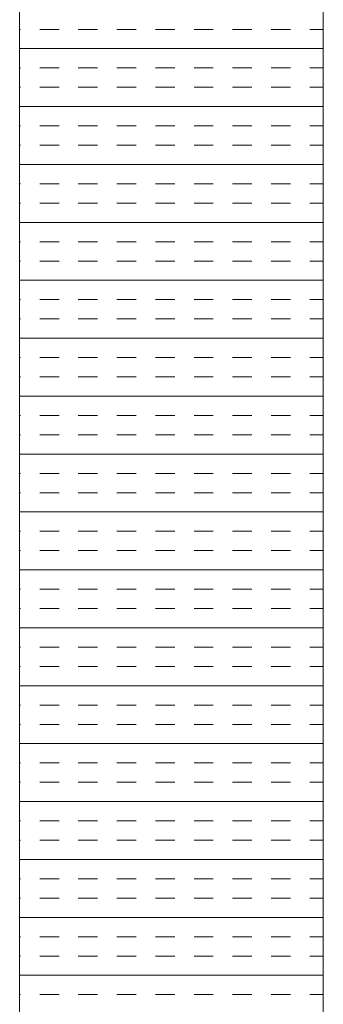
# Model space of a CAD drawing. Extents: x 3940905 to 4145695, y 925352 to 1109797.
# Tile 402 of 656: x 3986447 to 3986497, y 1100817 to 1100979. Entities that reach past the tile are written whole.
import ezdxf

# ---------------------------------------------------------------- set-up
doc = ezdxf.new("R2010")
doc.units = 0
doc.header["$LTSCALE"] = 750
doc.header["$MEASUREMENT"] = 0
doc.layers.add('CKD Equipments', color=252, linetype='CONTINUOUS', lineweight=0)

msp = doc.modelspace()

# ---------------------------------------------------------------- linework, layer by layer
at = {"layer": 'CKD Equipments'}
for p, q in [((3986446.8, 1101353.98), (3986446.8, 1100653.98)), ((3986496.8, 1101303.98), (3986496.8, 1100703.98))]:
    msp.add_line(p, q, dxfattribs=at)
at = {"layer": 'CKD Equipments', "color": 4, "linetype": 'Continuous'}
for p, q in [((3986446.94, 1100977.67), (3986446.8, 1100977.67)), ((3986453.29, 1100977.67), (3986450.11, 1100977.67)), ((3986459.64, 1100977.67), (3986456.46, 1100977.67)), ((3986465.99, 1100977.67), (3986462.81, 1100977.67)), ((3986472.34, 1100977.67), (3986469.16, 1100977.67)), ((3986478.69, 1100977.67), (3986475.51, 1100977.67)), ((3986485.04, 1100977.67), (3986481.86, 1100977.67)), ((3986491.39, 1100977.67), (3986488.21, 1100977.67)), ((3986496.8, 1100977.67), (3986494.56, 1100977.67)), ((3986496.8, 1100974.5), (3986446.8, 1100974.5)), ((3986446.94, 1100971.32), (3986446.8, 1100971.32)), ((3986453.29, 1100971.32), (3986450.11, 1100971.32)), ((3986459.64, 1100971.32), (3986456.46, 1100971.32)), ((3986465.99, 1100971.32), (3986462.81, 1100971.32)), ((3986472.34, 1100971.32), (3986469.16, 1100971.32)), ((3986478.69, 1100971.32), (3986475.51, 1100971.32)), ((3986485.04, 1100971.32), (3986481.86, 1100971.32)), ((3986491.39, 1100971.32), (3986488.21, 1100971.32)), ((3986496.8, 1100971.32), (3986494.56, 1100971.32)), ((3986446.94, 1100968.15), (3986446.8, 1100968.15)), ((3986453.29, 1100968.15), (3986450.11, 1100968.15)), ((3986459.64, 1100968.15), (3986456.46, 1100968.15)), ((3986465.99, 1100968.15), (3986462.81, 1100968.15)), ((3986472.34, 1100968.15), (3986469.16, 1100968.15)), ((3986478.69, 1100968.15), (3986475.51, 1100968.15)), ((3986485.04, 1100968.15), (3986481.86, 1100968.15)), ((3986491.39, 1100968.15), (3986488.21, 1100968.15)), ((3986496.8, 1100968.15), (3986494.56, 1100968.15)), ((3986496.8, 1100964.97), (3986446.8, 1100964.97)), ((3986446.94, 1100961.8), (3986446.8, 1100961.8)), ((3986453.29, 1100961.8), (3986450.11, 1100961.8)), ((3986459.64, 1100961.8), (3986456.46, 1100961.8)), ((3986465.99, 1100961.8), (3986462.81, 1100961.8)), ((3986472.34, 1100961.8), (3986469.16, 1100961.8)), ((3986478.69, 1100961.8), (3986475.51, 1100961.8)), ((3986485.04, 1100961.8), (3986481.86, 1100961.8)), ((3986491.39, 1100961.8), (3986488.21, 1100961.8)), ((3986496.8, 1100961.8), (3986494.56, 1100961.8)), ((3986446.94, 1100958.62), (3986446.8, 1100958.62)), ((3986453.29, 1100958.62), (3986450.11, 1100958.62)), ((3986459.64, 1100958.62), (3986456.46, 1100958.62)), ((3986465.99, 1100958.62), (3986462.81, 1100958.62)), ((3986472.34, 1100958.62), (3986469.16, 1100958.62)), ((3986478.69, 1100958.62), (3986475.51, 1100958.62)), ((3986485.04, 1100958.62), (3986481.86, 1100958.62)), ((3986491.39, 1100958.62), (3986488.21, 1100958.62)), ((3986496.8, 1100958.62), (3986494.56, 1100958.62)), ((3986496.8, 1100955.45), (3986446.8, 1100955.45)), ((3986446.94, 1100952.27), (3986446.8, 1100952.27)), ((3986453.29, 1100952.27), (3986450.11, 1100952.27)), ((3986459.64, 1100952.27), (3986456.46, 1100952.27)), ((3986465.99, 1100952.27), (3986462.81, 1100952.27)), ((3986472.34, 1100952.27), (3986469.16, 1100952.27)), ((3986478.69, 1100952.27), (3986475.51, 1100952.27)), ((3986485.04, 1100952.27), (3986481.86, 1100952.27)), ((3986491.39, 1100952.27), (3986488.21, 1100952.27)), ((3986496.8, 1100952.27), (3986494.56, 1100952.27)), ((3986446.94, 1100949.1), (3986446.8, 1100949.1)), ((3986453.29, 1100949.1), (3986450.11, 1100949.1)), ((3986459.64, 1100949.1), (3986456.46, 1100949.1)), ((3986465.99, 1100949.1), (3986462.81, 1100949.1)), ((3986472.34, 1100949.1), (3986469.16, 1100949.1)), ((3986478.69, 1100949.1), (3986475.51, 1100949.1)), ((3986485.04, 1100949.1), (3986481.86, 1100949.1)), ((3986491.39, 1100949.1), (3986488.21, 1100949.1)), ((3986496.8, 1100949.1), (3986494.56, 1100949.1)), ((3986496.8, 1100945.92), (3986446.8, 1100945.92)), ((3986446.94, 1100942.75), (3986446.8, 1100942.75)), ((3986453.29, 1100942.75), (3986450.11, 1100942.75)), ((3986459.64, 1100942.75), (3986456.46, 1100942.75)), ((3986465.99, 1100942.75), (3986462.81, 1100942.75)), ((3986472.34, 1100942.75), (3986469.16, 1100942.75)), ((3986478.69, 1100942.75), (3986475.51, 1100942.75)), ((3986485.04, 1100942.75), (3986481.86, 1100942.75)), ((3986491.39, 1100942.75), (3986488.21, 1100942.75)), ((3986496.8, 1100942.75), (3986494.56, 1100942.75)), ((3986446.94, 1100939.57), (3986446.8, 1100939.57)), ((3986453.29, 1100939.57), (3986450.11, 1100939.57)), ((3986459.64, 1100939.57), (3986456.46, 1100939.57)), ((3986465.99, 1100939.57), (3986462.81, 1100939.57)), ((3986472.34, 1100939.57), (3986469.16, 1100939.57)), ((3986478.69, 1100939.57), (3986475.51, 1100939.57)), ((3986485.04, 1100939.57), (3986481.86, 1100939.57)), ((3986491.39, 1100939.57), (3986488.21, 1100939.57)), ((3986496.8, 1100939.57), (3986494.56, 1100939.57)), ((3986496.8, 1100936.4), (3986446.8, 1100936.4)), ((3986446.94, 1100933.22), (3986446.8, 1100933.22)), ((3986453.29, 1100933.22), (3986450.11, 1100933.22)), ((3986459.64, 1100933.22), (3986456.46, 1100933.22)), ((3986465.99, 1100933.22), (3986462.81, 1100933.22)), ((3986472.34, 1100933.22), (3986469.16, 1100933.22)), ((3986478.69, 1100933.22), (3986475.51, 1100933.22)), ((3986485.04, 1100933.22), (3986481.86, 1100933.22)), ((3986491.39, 1100933.22), (3986488.21, 1100933.22)), ((3986496.8, 1100933.22), (3986494.56, 1100933.22)), ((3986446.94, 1100930.05), (3986446.8, 1100930.05)), ((3986453.29, 1100930.05), (3986450.11, 1100930.05)), ((3986459.64, 1100930.05), (3986456.46, 1100930.05)), ((3986465.99, 1100930.05), (3986462.81, 1100930.05)), ((3986472.34, 1100930.05), (3986469.16, 1100930.05)), ((3986478.69, 1100930.05), (3986475.51, 1100930.05)), ((3986485.04, 1100930.05), (3986481.86, 1100930.05)), ((3986491.39, 1100930.05), (3986488.21, 1100930.05)), ((3986496.8, 1100930.05), (3986494.56, 1100930.05)), ((3986496.8, 1100926.87), (3986446.8, 1100926.87)), ((3986446.94, 1100923.7), (3986446.8, 1100923.7)), ((3986453.29, 1100923.7), (3986450.11, 1100923.7)), ((3986459.64, 1100923.7), (3986456.46, 1100923.7)), ((3986465.99, 1100923.7), (3986462.81, 1100923.7)), ((3986472.34, 1100923.7), (3986469.16, 1100923.7)), ((3986478.69, 1100923.7), (3986475.51, 1100923.7)), ((3986485.04, 1100923.7), (3986481.86, 1100923.7)), ((3986491.39, 1100923.7), (3986488.21, 1100923.7)), ((3986496.8, 1100923.7), (3986494.56, 1100923.7)), ((3986446.94, 1100920.52), (3986446.8, 1100920.52)), ((3986453.29, 1100920.52), (3986450.11, 1100920.52)), ((3986459.64, 1100920.52), (3986456.46, 1100920.52)), ((3986465.99, 1100920.52), (3986462.81, 1100920.52)), ((3986472.34, 1100920.52), (3986469.16, 1100920.52)), ((3986478.69, 1100920.52), (3986475.51, 1100920.52)), ((3986485.04, 1100920.52), (3986481.86, 1100920.52)), ((3986491.39, 1100920.52), (3986488.21, 1100920.52)), ((3986496.8, 1100920.52), (3986494.56, 1100920.52)), ((3986496.8, 1100917.35), (3986446.8, 1100917.35)), ((3986446.94, 1100914.17), (3986446.8, 1100914.17)), ((3986453.29, 1100914.17), (3986450.11, 1100914.17)), ((3986459.64, 1100914.17), (3986456.46, 1100914.17)), ((3986465.99, 1100914.17), (3986462.81, 1100914.17)), ((3986472.34, 1100914.17), (3986469.16, 1100914.17)), ((3986478.69, 1100914.17), (3986475.51, 1100914.17)), ((3986485.04, 1100914.17), (3986481.86, 1100914.17)), ((3986491.39, 1100914.17), (3986488.21, 1100914.17)), ((3986496.8, 1100914.17), (3986494.56, 1100914.17)), ((3986446.94, 1100911), (3986446.8, 1100911)), ((3986453.29, 1100911), (3986450.11, 1100911)), ((3986459.64, 1100911), (3986456.46, 1100911)), ((3986465.99, 1100911), (3986462.81, 1100911)), ((3986472.34, 1100911), (3986469.16, 1100911)), ((3986478.69, 1100911), (3986475.51, 1100911)), ((3986485.04, 1100911), (3986481.86, 1100911)), ((3986491.39, 1100911), (3986488.21, 1100911)), ((3986496.8, 1100911), (3986494.56, 1100911)), ((3986496.8, 1100907.82), (3986446.8, 1100907.82)), ((3986446.94, 1100904.65), (3986446.8, 1100904.65)), ((3986453.29, 1100904.65), (3986450.11, 1100904.65)), ((3986459.64, 1100904.65), (3986456.46, 1100904.65)), ((3986465.99, 1100904.65), (3986462.81, 1100904.65)), ((3986472.34, 1100904.65), (3986469.16, 1100904.65)), ((3986478.69, 1100904.65), (3986475.51, 1100904.65)), ((3986485.04, 1100904.65), (3986481.86, 1100904.65)), ((3986491.39, 1100904.65), (3986488.21, 1100904.65)), ((3986496.8, 1100904.65), (3986494.56, 1100904.65)), ((3986446.94, 1100901.47), (3986446.8, 1100901.47)), ((3986453.29, 1100901.47), (3986450.11, 1100901.47)), ((3986459.64, 1100901.47), (3986456.46, 1100901.47)), ((3986465.99, 1100901.47), (3986462.81, 1100901.47)), ((3986472.34, 1100901.47), (3986469.16, 1100901.47)), ((3986478.69, 1100901.47), (3986475.51, 1100901.47)), ((3986485.04, 1100901.47), (3986481.86, 1100901.47)), ((3986491.39, 1100901.47), (3986488.21, 1100901.47)), ((3986496.8, 1100901.47), (3986494.56, 1100901.47)), ((3986496.8, 1100898.3), (3986446.8, 1100898.3)), ((3986446.94, 1100895.12), (3986446.8, 1100895.12)), ((3986453.29, 1100895.12), (3986450.11, 1100895.12)), ((3986459.64, 1100895.12), (3986456.46, 1100895.12)), ((3986465.99, 1100895.12), (3986462.81, 1100895.12)), ((3986472.34, 1100895.12), (3986469.16, 1100895.12)), ((3986478.69, 1100895.12), (3986475.51, 1100895.12)), ((3986485.04, 1100895.12), (3986481.86, 1100895.12)), ((3986491.39, 1100895.12), (3986488.21, 1100895.12)), ((3986496.8, 1100895.12), (3986494.56, 1100895.12)), ((3986446.94, 1100891.95), (3986446.8, 1100891.95)), ((3986453.29, 1100891.95), (3986450.11, 1100891.95)), ((3986459.64, 1100891.95), (3986456.46, 1100891.95)), ((3986465.99, 1100891.95), (3986462.81, 1100891.95)), ((3986472.34, 1100891.95), (3986469.16, 1100891.95)), ((3986478.69, 1100891.95), (3986475.51, 1100891.95)), ((3986485.04, 1100891.95), (3986481.86, 1100891.95)), ((3986491.39, 1100891.95), (3986488.21, 1100891.95)), ((3986496.8, 1100891.95), (3986494.56, 1100891.95)), ((3986496.8, 1100888.77), (3986446.8, 1100888.77)), ((3986446.94, 1100885.6), (3986446.8, 1100885.6)), ((3986453.29, 1100885.6), (3986450.11, 1100885.6)), ((3986459.64, 1100885.6), (3986456.46, 1100885.6)), ((3986465.99, 1100885.6), (3986462.81, 1100885.6)), ((3986472.34, 1100885.6), (3986469.16, 1100885.6)), ((3986478.69, 1100885.6), (3986475.51, 1100885.6)), ((3986485.04, 1100885.6), (3986481.86, 1100885.6)), ((3986491.39, 1100885.6), (3986488.21, 1100885.6)), ((3986496.8, 1100885.6), (3986494.56, 1100885.6)), ((3986446.94, 1100882.42), (3986446.8, 1100882.42)), ((3986453.29, 1100882.42), (3986450.11, 1100882.42)), ((3986459.64, 1100882.42), (3986456.46, 1100882.42)), ((3986465.99, 1100882.42), (3986462.81, 1100882.42)), ((3986472.34, 1100882.42), (3986469.16, 1100882.42)), ((3986478.69, 1100882.42), (3986475.51, 1100882.42)), ((3986485.04, 1100882.42), (3986481.86, 1100882.42)), ((3986491.39, 1100882.42), (3986488.21, 1100882.42)), ((3986496.8, 1100882.42), (3986494.56, 1100882.42)), ((3986496.8, 1100879.25), (3986446.8, 1100879.25)), ((3986446.94, 1100876.07), (3986446.8, 1100876.07)), ((3986453.29, 1100876.07), (3986450.11, 1100876.07)), ((3986459.64, 1100876.07), (3986456.46, 1100876.07)), ((3986465.99, 1100876.07), (3986462.81, 1100876.07)), ((3986472.34, 1100876.07), (3986469.16, 1100876.07)), ((3986478.69, 1100876.07), (3986475.51, 1100876.07)), ((3986485.04, 1100876.07), (3986481.86, 1100876.07)), ((3986491.39, 1100876.07), (3986488.21, 1100876.07)), ((3986496.8, 1100876.07), (3986494.56, 1100876.07)), ((3986446.94, 1100872.9), (3986446.8, 1100872.9)), ((3986453.29, 1100872.9), (3986450.11, 1100872.9)), ((3986459.64, 1100872.9), (3986456.46, 1100872.9)), ((3986465.99, 1100872.9), (3986462.81, 1100872.9)), ((3986472.34, 1100872.9), (3986469.16, 1100872.9)), ((3986478.69, 1100872.9), (3986475.51, 1100872.9)), ((3986485.04, 1100872.9), (3986481.86, 1100872.9)), ((3986491.39, 1100872.9), (3986488.21, 1100872.9)), ((3986496.8, 1100872.9), (3986494.56, 1100872.9)), ((3986496.8, 1100869.72), (3986446.8, 1100869.72)), ((3986446.94, 1100866.55), (3986446.8, 1100866.55)), ((3986453.29, 1100866.55), (3986450.11, 1100866.55)), ((3986459.64, 1100866.55), (3986456.46, 1100866.55)), ((3986465.99, 1100866.55), (3986462.81, 1100866.55)), ((3986472.34, 1100866.55), (3986469.16, 1100866.55)), ((3986478.69, 1100866.55), (3986475.51, 1100866.55)), ((3986485.04, 1100866.55), (3986481.86, 1100866.55)), ((3986491.39, 1100866.55), (3986488.21, 1100866.55)), ((3986496.8, 1100866.55), (3986494.56, 1100866.55)), ((3986446.94, 1100863.37), (3986446.8, 1100863.37)), ((3986453.29, 1100863.37), (3986450.11, 1100863.37)), ((3986459.64, 1100863.37), (3986456.46, 1100863.37)), ((3986465.99, 1100863.37), (3986462.81, 1100863.37)), ((3986472.34, 1100863.37), (3986469.16, 1100863.37)), ((3986478.69, 1100863.37), (3986475.51, 1100863.37)), ((3986485.04, 1100863.37), (3986481.86, 1100863.37)), ((3986491.39, 1100863.37), (3986488.21, 1100863.37)), ((3986496.8, 1100863.37), (3986494.56, 1100863.37)), ((3986496.8, 1100860.2), (3986446.8, 1100860.2)), ((3986446.94, 1100857.02), (3986446.8, 1100857.02)), ((3986453.29, 1100857.02), (3986450.11, 1100857.02)), ((3986459.64, 1100857.02), (3986456.46, 1100857.02)), ((3986465.99, 1100857.02), (3986462.81, 1100857.02)), ((3986472.34, 1100857.02), (3986469.16, 1100857.02)), ((3986478.69, 1100857.02), (3986475.51, 1100857.02)), ((3986485.04, 1100857.02), (3986481.86, 1100857.02)), ((3986491.39, 1100857.02), (3986488.21, 1100857.02)), ((3986496.8, 1100857.02), (3986494.56, 1100857.02)), ((3986446.94, 1100853.85), (3986446.8, 1100853.85)), ((3986453.29, 1100853.85), (3986450.11, 1100853.85)), ((3986459.64, 1100853.85), (3986456.46, 1100853.85)), ((3986465.99, 1100853.85), (3986462.81, 1100853.85)), ((3986472.34, 1100853.85), (3986469.16, 1100853.85)), ((3986478.69, 1100853.85), (3986475.51, 1100853.85)), ((3986485.04, 1100853.85), (3986481.86, 1100853.85)), ((3986491.39, 1100853.85), (3986488.21, 1100853.85)), ((3986496.8, 1100853.85), (3986494.56, 1100853.85)), ((3986496.8, 1100850.67), (3986446.8, 1100850.67)), ((3986446.94, 1100847.5), (3986446.8, 1100847.5)), ((3986453.29, 1100847.5), (3986450.11, 1100847.5)), ((3986459.64, 1100847.5), (3986456.46, 1100847.5)), ((3986465.99, 1100847.5), (3986462.81, 1100847.5)), ((3986472.34, 1100847.5), (3986469.16, 1100847.5)), ((3986478.69, 1100847.5), (3986475.51, 1100847.5)), ((3986485.04, 1100847.5), (3986481.86, 1100847.5)), ((3986491.39, 1100847.5), (3986488.21, 1100847.5)), ((3986496.8, 1100847.5), (3986494.56, 1100847.5)), ((3986446.94, 1100844.32), (3986446.8, 1100844.32)), ((3986453.29, 1100844.32), (3986450.11, 1100844.32)), ((3986459.64, 1100844.32), (3986456.46, 1100844.32)), ((3986465.99, 1100844.32), (3986462.81, 1100844.32)), ((3986472.34, 1100844.32), (3986469.16, 1100844.32)), ((3986478.69, 1100844.32), (3986475.51, 1100844.32)), ((3986485.04, 1100844.32), (3986481.86, 1100844.32)), ((3986491.39, 1100844.32), (3986488.21, 1100844.32)), ((3986496.8, 1100844.32), (3986494.56, 1100844.32)), ((3986496.8, 1100841.15), (3986446.8, 1100841.15)), ((3986446.94, 1100837.97), (3986446.8, 1100837.97)), ((3986453.29, 1100837.97), (3986450.11, 1100837.97)), ((3986459.64, 1100837.97), (3986456.46, 1100837.97)), ((3986465.99, 1100837.97), (3986462.81, 1100837.97)), ((3986472.34, 1100837.97), (3986469.16, 1100837.97)), ((3986478.69, 1100837.97), (3986475.51, 1100837.97)), ((3986485.04, 1100837.97), (3986481.86, 1100837.97)), ((3986491.39, 1100837.97), (3986488.21, 1100837.97)), ((3986496.8, 1100837.97), (3986494.56, 1100837.97)), ((3986446.94, 1100834.8), (3986446.8, 1100834.8)), ((3986453.29, 1100834.8), (3986450.11, 1100834.8)), ((3986459.64, 1100834.8), (3986456.46, 1100834.8)), ((3986465.99, 1100834.8), (3986462.81, 1100834.8)), ((3986472.34, 1100834.8), (3986469.16, 1100834.8)), ((3986478.69, 1100834.8), (3986475.51, 1100834.8)), ((3986485.04, 1100834.8), (3986481.86, 1100834.8)), ((3986491.39, 1100834.8), (3986488.21, 1100834.8)), ((3986496.8, 1100834.8), (3986494.56, 1100834.8)), ((3986496.8, 1100831.62), (3986446.8, 1100831.62)), ((3986446.94, 1100828.45), (3986446.8, 1100828.45)), ((3986453.29, 1100828.45), (3986450.11, 1100828.45)), ((3986459.64, 1100828.45), (3986456.46, 1100828.45)), ((3986465.99, 1100828.45), (3986462.81, 1100828.45)), ((3986472.34, 1100828.45), (3986469.16, 1100828.45)), ((3986478.69, 1100828.45), (3986475.51, 1100828.45)), ((3986485.04, 1100828.45), (3986481.86, 1100828.45)), ((3986491.39, 1100828.45), (3986488.21, 1100828.45)), ((3986496.8, 1100828.45), (3986494.56, 1100828.45)), ((3986446.94, 1100825.27), (3986446.8, 1100825.27)), ((3986453.29, 1100825.27), (3986450.11, 1100825.27)), ((3986459.64, 1100825.27), (3986456.46, 1100825.27)), ((3986465.99, 1100825.27), (3986462.81, 1100825.27)), ((3986472.34, 1100825.27), (3986469.16, 1100825.27)), ((3986478.69, 1100825.27), (3986475.51, 1100825.27)), ((3986485.04, 1100825.27), (3986481.86, 1100825.27)), ((3986491.39, 1100825.27), (3986488.21, 1100825.27)), ((3986496.8, 1100825.27), (3986494.56, 1100825.27)), ((3986496.8, 1100822.1), (3986446.8, 1100822.1)), ((3986446.94, 1100818.92), (3986446.8, 1100818.92)), ((3986453.29, 1100818.92), (3986450.11, 1100818.92)), ((3986459.64, 1100818.92), (3986456.46, 1100818.92)), ((3986465.99, 1100818.92), (3986462.81, 1100818.92)), ((3986472.34, 1100818.92), (3986469.16, 1100818.92)), ((3986478.69, 1100818.92), (3986475.51, 1100818.92)), ((3986485.04, 1100818.92), (3986481.86, 1100818.92)), ((3986491.39, 1100818.92), (3986488.21, 1100818.92)), ((3986496.8, 1100818.92), (3986494.56, 1100818.92))]:
    msp.add_line(p, q, dxfattribs=at)

doc.saveas('drawing.dxf')
